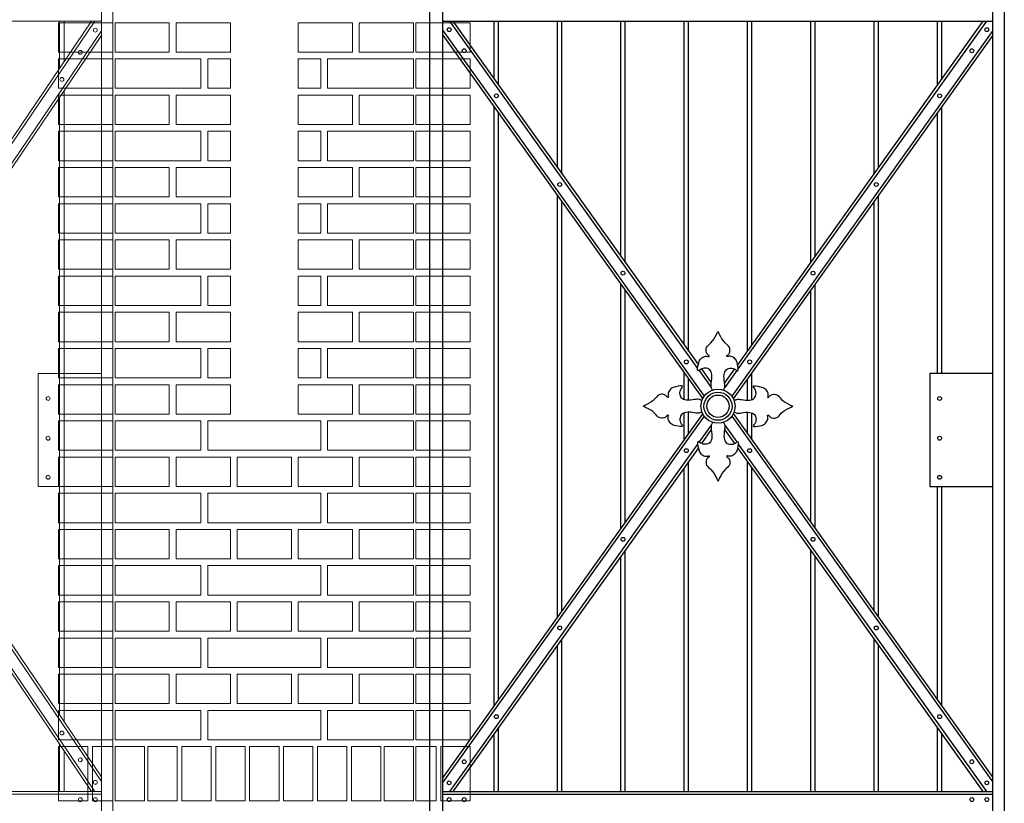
# Model space of a CAD drawing. Header units: millimetres. Extents: x 6567289036 to 6568990308, y 5976640423 to 5977332400.
# Tile 319 of 334: x 6568955594 to 6568957771, y 5976945444 to 5976947176. Entities that reach past the tile are written whole.
import ezdxf

# ---------------------------------------------------------------- set-up
doc = ezdxf.new("R2010")
doc.units = ezdxf.units.MM
doc.layers.add('INWENTARYZACJA', color=7, linetype='Continuous', lineweight=13)

# ---------------------------------------------------------------- blocks, each defined once
blk = doc.blocks.new('A$C69A255E0')
for p, q in [((-4605.6, 0), (-4605.6, 2928.1)), ((-4580.6, 2928.1), (-4580.6, 0)), ((-5851.7, 2406.8), (-5851.7, 0)), ((-5821.7, 0), (-5821.7, 2406.8)), ((-5821.7, 2283.6), (-4605.6, 2283.6)), ((-5807, 2283.6), (-5258.6, 1515.9)), ((-5799.6, 2283.6), (-5257, 1524.1)), ((-5708.6, 2156.3), (-5708.6, 2283.6)), ((-5698.6, 2142.3), (-5698.6, 2283.6)), ((-5568.6, 1960.3), (-5568.6, 2283.6)), ((-5558.6, 1946.3), (-5558.6, 2283.6)), ((-5428.6, 1764.3), (-5428.6, 2283.6)), ((-5418.6, 1750.3), (-5418.6, 2283.6)), ((-5288.6, 1568.3), (-5288.6, 2283.6)), ((-5278.6, 1554.3), (-5278.6, 2283.6)), ((-4627.7, 2283.6), (-5170.3, 1524.1)), ((-4620.3, 2283.6), (-5168.7, 1515.9)), ((-5148.6, 1554.3), (-5148.6, 2283.6)), ((-5138.6, 1568.3), (-5138.6, 2283.6)), ((-5008.6, 1750.3), (-5008.6, 2283.6)), ((-4998.6, 1764.3), (-4998.6, 2283.6)), ((-4868.6, 1946.3), (-4868.6, 2283.6)), ((-4858.6, 1960.3), (-4858.6, 2283.6)), ((-4728.6, 2142.3), (-4728.6, 2283.6)), ((-4718.6, 2156.3), (-4718.6, 2283.6)), ((-5821.7, 2263), (-5244.1, 1454.3)), ((-5821.7, 2252.6), (-5247.5, 1448.7)), ((-4605.6, 2263), (-5183.2, 1454.3)), ((-4605.6, 2252.6), (-5179.8, 1448.7)), ((-5708.6, 770.3), (-5708.6, 2094.4)), ((-4718.6, 1504.7), (-4718.6, 2094.4)), ((-5698.6, 784.3), (-5698.6, 2080.4)), ((-4728.6, 1504.7), (-4728.6, 2080.4)), ((-5568.6, 966.3), (-5568.6, 1898.4)), ((-4858.6, 966.3), (-4858.6, 1898.4)), ((-5558.6, 980.3), (-5558.6, 1884.4)), ((-4868.6, 980.3), (-4868.6, 1884.4)), ((-5428.6, 1162.3), (-5428.6, 1702.4)), ((-4998.6, 1162.3), (-4998.6, 1702.4)), ((-5418.6, 1176.3), (-5418.6, 1688.4)), ((-5008.6, 1176.3), (-5008.6, 1688.4)), ((-5288.6, 1447.1), (-5288.6, 1506.4)), ((-5255.4, 1511.4), (-5228.6, 1473.9)), ((-5250.3, 1514.7), (-5228.4, 1484)), ((-5177, 1514.7), (-5198.9, 1484)), ((-5171.9, 1511.4), (-5198.7, 1473.9)), ((-5138.6, 1447.1), (-5138.6, 1506.4)), ((-4605.6, 1504.7), (-4745.6, 1504.7)), ((-4745.6, 1504.7), (-4745.6, 1254.7)), ((-5278.6, 1445.6), (-5278.6, 1492.4)), ((-5148.6, 1445.6), (-5148.6, 1492.4)), ((-5247.5, 1416), (-5821.7, 612)), ((-5288.6, 1358.3), (-5288.6, 1417.6)), ((-5278.6, 1372.3), (-5278.6, 1419.1)), ((-5179.8, 1416), (-4605.6, 612)), ((-5148.6, 1372.3), (-5148.6, 1419.1)), ((-5138.6, 1358.3), (-5138.6, 1417.6)), ((-5244.1, 1410.3), (-5821.7, 601.7)), ((-5183.2, 1410.3), (-4605.6, 601.7)), ((-5228.6, 1390.8), (-5255.4, 1353.3)), ((-5228.4, 1380.7), (-5250.3, 1350)), ((-5198.9, 1380.7), (-5177, 1350)), ((-5198.7, 1390.8), (-5171.9, 1353.3)), ((-5258.6, 1348.8), (-5807, 581.1)), ((-5257, 1340.6), (-5799.6, 581.1)), ((-5170.3, 1340.6), (-4627.7, 581.1)), ((-5168.7, 1348.8), (-4620.3, 581.1)), ((-5278.6, 581.1), (-5278.6, 1310.4)), ((-5148.6, 581.1), (-5148.6, 1310.4)), ((-5288.6, 581.1), (-5288.6, 1296.4)), ((-5138.6, 581.1), (-5138.6, 1296.4)), ((-4745.6, 1254.7), (-4605.6, 1254.7)), ((-4728.6, 784.3), (-4728.6, 1254.7)), ((-4718.6, 770.3), (-4718.6, 1254.7)), ((-5418.6, 581.1), (-5418.6, 1114.4)), ((-5008.6, 581.1), (-5008.6, 1114.4)), ((-5428.6, 581.1), (-5428.6, 1100.4)), ((-4998.6, 581.1), (-4998.6, 1100.4)), ((-5558.6, 581.1), (-5558.6, 918.4)), ((-4868.6, 581.1), (-4868.6, 918.4)), ((-5568.6, 581.1), (-5568.6, 904.4)), ((-4858.6, 581.1), (-4858.6, 904.4)), ((-5698.6, 581.1), (-5698.6, 722.4)), ((-4728.6, 581.1), (-4728.6, 722.4)), ((-5708.6, 581.1), (-5708.6, 708.4)), ((-4718.6, 581.1), (-4718.6, 708.4)), ((-5821.7, 581.1), (-4605.6, 581.1)), ((-5821.7, 575.1), (-4605.6, 575.1)), ((-4754.8, 581.1), (-4754.8, 581.1))]:
    blk.add_line(p, q)
for centre, radius in [((-5808.1, 2264.6), 4.25), ((-4619.2, 2264.6), 4.25), ((-5774.9, 2218), 4.25), ((-4652.4, 2218), 4.25), ((-5703.6, 2118.3), 4.25), ((-4723.6, 2118.3), 4.25), ((-5563.6, 1922.3), 4.25), ((-4863.6, 1922.3), 4.25), ((-5423.6, 1726.3), 4.25), ((-5003.6, 1726.3), 4.25), ((-5283.6, 1530.3), 4.25), ((-5143.6, 1530.3), 4.25), ((-5213.6, 1432.3), 37.6), ((-5213.6, 1432.3), 31.1), ((-5213.6, 1432.3), 24.7), ((-4723.6, 1449.4), 4.25), ((-4723.6, 1361.6), 4.25), ((-5283.6, 1334.3), 4.25), ((-5143.6, 1334.3), 4.25), ((-4723.6, 1275.3), 4.25), ((-5423.6, 1138.3), 4.25), ((-5003.6, 1138.3), 4.25), ((-5563.6, 942.3), 4.25), ((-4863.6, 942.3), 4.25), ((-5703.6, 746.3), 4.25), ((-4723.6, 746.3), 4.25), ((-5774.9, 646.6), 4.25), ((-4652.4, 646.6), 4.25), ((-5808.1, 600.1), 4.25), ((-4619.2, 600.1), 4.25), ((-5808.1, 563), 4.25), ((-5774.9, 563), 4.25), ((-4652.4, 563), 4.25), ((-4619.2, 563), 4.25)]:
    blk.add_circle(centre, radius)
for points in [[(-5225.6, 1468), (-5227, 1470), (-5229.8, 1474.9), (-5228, 1487.2), (-5225.6, 1500), (-5230.4, 1514.1), (-5242.1, 1517.3), (-5250.4, 1515.5), (-5260.9, 1506.5), (-5256.7, 1525.9), (-5254.3, 1535.5), (-5245.2, 1542.4), (-5238.9, 1543.1), (-5232.7, 1541.3), (-5233.4, 1545), (-5237.3, 1546.6), (-5240.5, 1553.1), (-5240, 1564.4), (-5225.8, 1573.4), (-5219.3, 1586.6), (-5214.8, 1595.5), (-5213.6, 1597.7)], [(-5201.7, 1468), (-5200.3, 1470), (-5197.5, 1474.9), (-5199.3, 1487.2), (-5201.6, 1500), (-5196.9, 1514.1), (-5185.2, 1517.3), (-5176.9, 1515.5), (-5166.4, 1506.5), (-5170.6, 1525.9), (-5173, 1535.5), (-5182.1, 1542.4), (-5188.4, 1543.1), (-5194.6, 1541.3), (-5193.8, 1545), (-5190, 1546.6), (-5186.8, 1553.1), (-5187.3, 1564.4), (-5201.4, 1573.4), (-5208, 1586.6), (-5212.5, 1595.5), (-5213.6, 1597.7)], [(-5249.3, 1444.3), (-5251.3, 1445.7), (-5256.2, 1448.5), (-5268.5, 1446.6), (-5281.3, 1444.3), (-5295.4, 1449.1), (-5298.6, 1460.8), (-5296.8, 1469.1), (-5287.8, 1479.6), (-5307.2, 1475.4), (-5316.9, 1473), (-5323.7, 1463.8), (-5324.4, 1457.6), (-5322.7, 1451.4), (-5326.3, 1452.1), (-5327.9, 1455.9), (-5334.4, 1459.2), (-5345.7, 1458.7), (-5354.7, 1444.5), (-5367.9, 1438), (-5376.8, 1433.5), (-5379, 1432.3)], [(-5178, 1444.3), (-5176, 1445.7), (-5171.1, 1448.5), (-5158.8, 1446.6), (-5146, 1444.3), (-5131.8, 1449.1), (-5128.7, 1460.8), (-5130.5, 1469.1), (-5139.5, 1479.6), (-5120.1, 1475.4), (-5110.4, 1473), (-5103.6, 1463.8), (-5102.9, 1457.6), (-5104.6, 1451.4), (-5101, 1452.1), (-5099.4, 1455.9), (-5092.8, 1459.2), (-5081.6, 1458.7), (-5072.6, 1444.5), (-5059.4, 1438), (-5050.5, 1433.5), (-5048.3, 1432.3)], [(-5249.3, 1420.3), (-5251.3, 1419), (-5256.2, 1416.2), (-5268.5, 1418), (-5281.3, 1420.3), (-5295.4, 1415.6), (-5298.6, 1403.9), (-5296.8, 1395.5), (-5287.8, 1385.1), (-5307.2, 1389.3), (-5316.9, 1391.7), (-5323.7, 1400.8), (-5324.4, 1407.1), (-5322.7, 1413.3), (-5326.3, 1412.5), (-5327.9, 1408.7), (-5334.4, 1405.5), (-5345.7, 1406), (-5354.7, 1420.1), (-5367.9, 1426.7), (-5376.8, 1431.2), (-5379, 1432.3)], [(-5178, 1420.3), (-5176, 1419), (-5171.1, 1416.2), (-5158.8, 1418), (-5146, 1420.3), (-5131.8, 1415.6), (-5128.7, 1403.9), (-5130.5, 1395.5), (-5139.5, 1385.1), (-5120.1, 1389.3), (-5110.4, 1391.7), (-5103.6, 1400.8), (-5102.9, 1407.1), (-5104.6, 1413.3), (-5101, 1412.5), (-5099.4, 1408.7), (-5092.8, 1405.5), (-5081.6, 1406), (-5072.6, 1420.1), (-5059.4, 1426.7), (-5050.5, 1431.2), (-5048.3, 1432.3)], [(-5225.6, 1396.7), (-5227, 1394.7), (-5229.8, 1389.8), (-5228, 1377.5), (-5225.6, 1364.7), (-5230.4, 1350.5), (-5242.1, 1347.4), (-5250.4, 1349.2), (-5260.9, 1358.1), (-5256.7, 1338.8), (-5254.3, 1329.1), (-5245.2, 1322.2), (-5238.9, 1321.5), (-5232.7, 1323.3), (-5233.4, 1319.7), (-5237.3, 1318.1), (-5240.5, 1311.5), (-5240, 1300.3), (-5225.8, 1291.3), (-5219.3, 1278.1), (-5214.8, 1269.2), (-5213.6, 1267)], [(-5201.7, 1396.7), (-5200.3, 1394.7), (-5197.5, 1389.8), (-5199.3, 1377.5), (-5201.6, 1364.7), (-5196.9, 1350.5), (-5185.2, 1347.4), (-5176.9, 1349.2), (-5166.4, 1358.1), (-5170.6, 1338.8), (-5173, 1329.1), (-5182.1, 1322.2), (-5188.4, 1321.5), (-5194.6, 1323.3), (-5193.8, 1319.7), (-5190, 1318.1), (-5186.8, 1311.5), (-5187.3, 1300.3), (-5201.4, 1291.3), (-5208, 1278.1), (-5212.5, 1269.2), (-5213.6, 1267)]]:
    blk.add_open_spline(points, degree=3, knots=[2.140561, 2.140561, 2.140561, 2.140561, 9.159169, 18.943112, 37.698128, 49.078159, 59.162795, 70.153666, 76.052862, 90.735696, 101.804765, 111.995414, 120.416118, 123.496884, 125.475162, 128.565421, 135.599047, 145.596933, 159.546026, 181.69789, 189.321702, 189.321702, 189.321702, 189.321702])
blk = doc.blocks.new('furtka')
at = {"layer": 'INWENTARYZACJA', "color": 3}
for p, q in [((6568945735.342835, 5976945081.026243), (6568945735.342835, 5976948009.146538)), ((6568945760.342835, 5976948009.146538), (6568945760.342835, 5976945081.026243)), ((6568944580.342835, 5976947364.644121), (6568945735.342835, 5976947364.644121)), ((6568945200.460848, 5976946608.416205), (6568945713.476978, 5976947364.644121)), ((6568945202.224992, 5976946600.329085), (6568945720.72733, 5976947364.644121)), ((6568945642.842837, 5976947260.523598), (6568945642.842836, 5976947364.644121)), ((6568945652.842836, 5976947275.264418), (6568945652.842836, 5976947364.644121)), ((6568945187.826549, 5976946536.015682), (6568945735.342835, 5976947343.099663)), ((6568945191.30763, 5976946530.459468), (6568945735.342834, 5976947332.412051)), ((6568945652.842836, 5976945815.923095), (6568945652.842835, 5976947210.800277)), ((6568945642.842836, 5976945830.663914), (6568945642.842835, 5976947196.059455)), ((6568945191.307629, 5976946496.263898), (6568945735.342834, 5976945694.31132)), ((6568945187.826548, 5976946490.707685), (6568945735.342834, 5976945683.623705)), ((6568945200.460848, 5976946418.307163), (6568945713.476976, 5976945662.079247)), ((6568945202.224992, 5976946426.394282), (6568945720.727328, 5976945662.079247)), ((6568945642.842836, 5976945662.079247), (6568945642.842836, 5976945766.19977)), ((6568945652.842836, 5976945662.079247), (6568945652.842836, 5976945751.458951)), ((6568944580.342835, 5976945662.079247), (6568945735.342835, 5976945662.079247)), ((6568944580.342835, 5976945656.079247), (6568945735.342835, 5976945656.079247)), ((6568945647.262138, 5976945662.079247), (6568945647.262138, 5976945662.079247)), ((6568945735.342835, 5976945662.079247), (6568945735.342835, 5976945662.079247))]:
    blk.add_line(p, q, dxfattribs=at)
for centre in [(6568945721.740427, 5976947344.566934), (6568945688.495997, 5976947295.588034), (6568945647.842836, 5976947235.661935), (6568945647.842836, 5976945791.061433), (6568945688.495997, 5976945731.915969), (6568945721.740427, 5976945682.123265), (6568945688.495997, 5976945643.98424), (6568945721.740427, 5976945643.98424)]:
    blk.add_circle(centre, 4.251894, dxfattribs=at)

msp = doc.modelspace()

# ---------------------------------------------------------------- linework, layer by layer
at = {"layer": 'INWENTARYZACJA'}
msp.add_line((6568955679.892664, 5976945449.54248), (6568955679.892664, 5976945449.54248), dxfattribs=at)
at = {"layer": 'INWENTARYZACJA', "lineweight": 5}
for points in [[(6568955679.892664, 5976947104.54248), (6568955679.892664, 5976947169.54248), (6568955799.892664, 5976947169.54248), (6568955799.892664, 5976947104.54248), (6568955679.892664, 5976947104.54248)], [(6568956589.892664, 5976947104.54248), (6568956589.892664, 5976947169.54248), (6568956469.892664, 5976947169.54248), (6568956469.892664, 5976947104.54248), (6568956589.892664, 5976947104.54248)], [(6568955679.892664, 5976947024.54248), (6568955679.892664, 5976947089.54248), (6568955799.892664, 5976947089.54248), (6568955799.892664, 5976947024.54248), (6568955679.892664, 5976947024.54248)], [(6568956589.892664, 5976947024.54248), (6568956589.892664, 5976947089.54248), (6568956469.892664, 5976947089.54248), (6568956469.892664, 5976947024.54248), (6568956589.892664, 5976947024.54248)], [(6568955679.892664, 5976946944.54248), (6568955679.892664, 5976947009.54248), (6568955799.892664, 5976947009.54248), (6568955799.892664, 5976946944.54248), (6568955679.892664, 5976946944.54248)], [(6568956589.892664, 5976946944.54248), (6568956589.892664, 5976947009.54248), (6568956469.892664, 5976947009.54248), (6568956469.892664, 5976946944.54248), (6568956589.892664, 5976946944.54248)], [(6568955679.892664, 5976946864.54248), (6568955679.892664, 5976946929.54248), (6568955799.892664, 5976946929.54248), (6568955799.892664, 5976946864.54248), (6568955679.892664, 5976946864.54248)], [(6568956589.892664, 5976946864.54248), (6568956589.892664, 5976946929.54248), (6568956469.892664, 5976946929.54248), (6568956469.892664, 5976946864.54248), (6568956589.892664, 5976946864.54248)], [(6568955679.892664, 5976946784.54248), (6568955679.892664, 5976946849.54248), (6568955799.892664, 5976946849.54248), (6568955799.892664, 5976946784.54248), (6568955679.892664, 5976946784.54248)], [(6568956589.892664, 5976946784.54248), (6568956589.892664, 5976946849.54248), (6568956469.892664, 5976946849.54248), (6568956469.892664, 5976946784.54248), (6568956589.892664, 5976946784.54248)], [(6568955679.892664, 5976946704.54248), (6568955679.892664, 5976946769.54248), (6568955799.892664, 5976946769.54248), (6568955799.892664, 5976946704.54248), (6568955679.892664, 5976946704.54248)], [(6568956589.892664, 5976946704.54248), (6568956589.892664, 5976946769.54248), (6568956469.892664, 5976946769.54248), (6568956469.892664, 5976946704.54248), (6568956589.892664, 5976946704.54248)], [(6568955679.892664, 5976946624.54248), (6568955679.892664, 5976946689.54248), (6568955799.892664, 5976946689.54248), (6568955799.892664, 5976946624.54248), (6568955679.892664, 5976946624.54248)], [(6568956589.892664, 5976946624.54248), (6568956589.892664, 5976946689.54248), (6568956469.892664, 5976946689.54248), (6568956469.892664, 5976946624.54248), (6568956589.892664, 5976946624.54248)], [(6568955679.892664, 5976946544.54248), (6568955679.892664, 5976946609.54248), (6568955799.892664, 5976946609.54248), (6568955799.892664, 5976946544.54248), (6568955679.892664, 5976946544.54248)], [(6568956589.892664, 5976946544.54248), (6568956589.892664, 5976946609.54248), (6568956469.892664, 5976946609.54248), (6568956469.892664, 5976946544.54248), (6568956589.892664, 5976946544.54248)], [(6568955679.892664, 5976946464.54248), (6568955679.892664, 5976946529.54248), (6568955799.892664, 5976946529.54248), (6568955799.892664, 5976946464.54248), (6568955679.892664, 5976946464.54248)], [(6568956589.892664, 5976946464.54248), (6568956589.892664, 5976946529.54248), (6568956469.892664, 5976946529.54248), (6568956469.892664, 5976946464.54248), (6568956589.892664, 5976946464.54248)], [(6568955679.892664, 5976946384.54248), (6568955679.892664, 5976946449.54248), (6568955799.892664, 5976946449.54248), (6568955799.892664, 5976946384.54248), (6568955679.892664, 5976946384.54248)], [(6568956589.892664, 5976946384.54248), (6568956589.892664, 5976946449.54248), (6568956469.892664, 5976946449.54248), (6568956469.892664, 5976946384.54248), (6568956589.892664, 5976946384.54248)], [(6568955679.892664, 5976946304.54248), (6568955679.892664, 5976946369.54248), (6568955799.892664, 5976946369.54248), (6568955799.892664, 5976946304.54248), (6568955679.892664, 5976946304.54248)], [(6568956589.892664, 5976946304.54248), (6568956589.892664, 5976946369.54248), (6568956469.892664, 5976946369.54248), (6568956469.892664, 5976946304.54248), (6568956589.892664, 5976946304.54248)], [(6568955679.892664, 5976946224.54248), (6568955679.892664, 5976946289.54248), (6568955799.892664, 5976946289.54248), (6568955799.892664, 5976946224.54248), (6568955679.892664, 5976946224.54248)], [(6568956589.892664, 5976946224.54248), (6568956589.892664, 5976946289.54248), (6568956469.892664, 5976946289.54248), (6568956469.892664, 5976946224.54248), (6568956589.892664, 5976946224.54248)], [(6568955679.892664, 5976946144.54248), (6568955679.892664, 5976946209.54248), (6568955799.892664, 5976946209.54248), (6568955799.892664, 5976946144.54248), (6568955679.892664, 5976946144.54248)], [(6568956589.892664, 5976946144.54248), (6568956589.892664, 5976946209.54248), (6568956469.892664, 5976946209.54248), (6568956469.892664, 5976946144.54248), (6568956589.892664, 5976946144.54248)], [(6568955679.892664, 5976946064.54248), (6568955679.892664, 5976946129.54248), (6568955799.892664, 5976946129.54248), (6568955799.892664, 5976946064.54248), (6568955679.892664, 5976946064.54248)], [(6568956589.892664, 5976946064.54248), (6568956589.892664, 5976946129.54248), (6568956469.892664, 5976946129.54248), (6568956469.892664, 5976946064.54248), (6568956589.892664, 5976946064.54248)], [(6568955679.892664, 5976945984.54248), (6568955679.892664, 5976946049.54248), (6568955799.892664, 5976946049.54248), (6568955799.892664, 5976945984.54248), (6568955679.892664, 5976945984.54248)], [(6568956589.892664, 5976945984.54248), (6568956589.892664, 5976946049.54248), (6568956469.892664, 5976946049.54248), (6568956469.892664, 5976945984.54248), (6568956589.892664, 5976945984.54248)], [(6568955679.892664, 5976945904.54248), (6568955679.892664, 5976945969.54248), (6568955799.892664, 5976945969.54248), (6568955799.892664, 5976945904.54248), (6568955679.892664, 5976945904.54248)], [(6568956589.892664, 5976945904.54248), (6568956589.892664, 5976945969.54248), (6568956469.892664, 5976945969.54248), (6568956469.892664, 5976945904.54248), (6568956589.892664, 5976945904.54248)], [(6568955679.892664, 5976945824.54248), (6568955679.892664, 5976945889.54248), (6568955799.892664, 5976945889.54248), (6568955799.892664, 5976945824.54248), (6568955679.892664, 5976945824.54248)], [(6568956589.892664, 5976945824.54248), (6568956589.892664, 5976945889.54248), (6568956469.892664, 5976945889.54248), (6568956469.892664, 5976945824.54248), (6568956589.892664, 5976945824.54248)], [(6568955679.892664, 5976945744.54248), (6568955679.892664, 5976945809.54248), (6568955799.892664, 5976945809.54248), (6568955799.892664, 5976945744.54248), (6568955679.892664, 5976945744.54248)], [(6568956589.892664, 5976945744.54248), (6568956589.892664, 5976945809.54248), (6568956469.892664, 5976945809.54248), (6568956469.892664, 5976945744.54248), (6568956589.892664, 5976945744.54248)], [(6568955679.892664, 5976945664.54248), (6568955679.892664, 5976945729.54248), (6568955799.892664, 5976945729.54248), (6568955799.892664, 5976945664.54248), (6568955679.892664, 5976945664.54248)], [(6568956589.892664, 5976945664.54248), (6568956589.892664, 5976945729.54248), (6568956469.892664, 5976945729.54248), (6568956469.892664, 5976945664.54248), (6568956589.892664, 5976945664.54248)], [(6568955679.892664, 5976945584.54248), (6568955679.892664, 5976945649.54248), (6568955799.892664, 5976945649.54248), (6568955799.892664, 5976945584.54248), (6568955679.892664, 5976945584.54248)], [(6568956589.892664, 5976945584.54248), (6568956589.892664, 5976945649.54248), (6568956469.892664, 5976945649.54248), (6568956469.892664, 5976945584.54248), (6568956589.892664, 5976945584.54248)], [(6568955744.892664, 5976945569.54248), (6568955679.892664, 5976945569.54248), (6568955679.892664, 5976945449.54248), (6568955744.892664, 5976945449.54248), (6568955744.892664, 5976945569.54248)], [(6568955799.892664, 5976945569.54248), (6568955754.892664, 5976945569.54248), (6568955754.892664, 5976945449.54248), (6568955799.892664, 5976945449.54248), (6568955799.892664, 5976945569.54248)], [(6568956469.892664, 5976945569.54248), (6568956514.892664, 5976945569.54248), (6568956514.892664, 5976945449.54248), (6568956469.892664, 5976945449.54248), (6568956469.892664, 5976945569.54248)], [(6568956524.892664, 5976945569.54248), (6568956589.892664, 5976945569.54248), (6568956589.892664, 5976945449.54248), (6568956524.892664, 5976945449.54248), (6568956524.892664, 5976945569.54248)]]:
    msp.add_lwpolyline(points, dxfattribs=at)
at = {"layer": 'INWENTARYZACJA'}
for points in [[(6568955804.892664, 5976947104.54248), (6568955804.892664, 5976947169.54248), (6568955924.892664, 5976947169.54248), (6568955924.892664, 5976947104.54248), (6568955804.892664, 5976947104.54248)], [(6568955939.892664, 5976947104.54248), (6568955939.892664, 5976947169.54248), (6568956059.892664, 5976947169.54248), (6568956059.892664, 5976947104.54248), (6568955939.892664, 5976947104.54248)], [(6568956209.892664, 5976947104.54248), (6568956209.892664, 5976947169.54248), (6568956329.892664, 5976947169.54248), (6568956329.892664, 5976947104.54248), (6568956209.892664, 5976947104.54248)], [(6568956344.892664, 5976947104.54248), (6568956344.892664, 5976947169.54248), (6568956464.892664, 5976947169.54248), (6568956464.892664, 5976947104.54248), (6568956344.892664, 5976947104.54248)], [(6568955804.892664, 5976947024.54248), (6568955994.892664, 5976947024.54248), (6568955994.892664, 5976947089.54248), (6568955804.892664, 5976947089.54248), (6568955804.892664, 5976947024.54248)], [(6568956009.892664, 5976947024.54248), (6568956009.892664, 5976947089.54248), (6568956059.892664, 5976947089.54248), (6568956059.892664, 5976947024.54248), (6568956009.892664, 5976947024.54248)], [(6568956259.892664, 5976947024.54248), (6568956259.892664, 5976947089.54248), (6568956209.892664, 5976947089.54248), (6568956209.892664, 5976947024.54248), (6568956259.892664, 5976947024.54248)], [(6568956464.892664, 5976947024.54248), (6568956274.892664, 5976947024.54248), (6568956274.892664, 5976947089.54248), (6568956464.892664, 5976947089.54248), (6568956464.892664, 5976947024.54248)], [(6568955804.892664, 5976946944.54248), (6568955804.892664, 5976947009.54248), (6568955924.892664, 5976947009.54248), (6568955924.892664, 5976946944.54248), (6568955804.892664, 5976946944.54248)], [(6568955939.892664, 5976946944.54248), (6568955939.892664, 5976947009.54248), (6568956059.892664, 5976947009.54248), (6568956059.892664, 5976946944.54248), (6568955939.892664, 5976946944.54248)], [(6568956209.892664, 5976946944.54248), (6568956209.892664, 5976947009.54248), (6568956329.892664, 5976947009.54248), (6568956329.892664, 5976946944.54248), (6568956209.892664, 5976946944.54248)], [(6568956344.892664, 5976946944.54248), (6568956344.892664, 5976947009.54248), (6568956464.892664, 5976947009.54248), (6568956464.892664, 5976946944.54248), (6568956344.892664, 5976946944.54248)], [(6568955804.892664, 5976946864.54248), (6568955994.892664, 5976946864.54248), (6568955994.892664, 5976946929.54248), (6568955804.892664, 5976946929.54248), (6568955804.892664, 5976946864.54248)], [(6568956009.892664, 5976946864.54248), (6568956009.892664, 5976946929.54248), (6568956059.892664, 5976946929.54248), (6568956059.892664, 5976946864.54248), (6568956009.892664, 5976946864.54248)], [(6568956259.892664, 5976946864.54248), (6568956259.892664, 5976946929.54248), (6568956209.892664, 5976946929.54248), (6568956209.892664, 5976946864.54248), (6568956259.892664, 5976946864.54248)], [(6568956464.892664, 5976946864.54248), (6568956274.892664, 5976946864.54248), (6568956274.892664, 5976946929.54248), (6568956464.892664, 5976946929.54248), (6568956464.892664, 5976946864.54248)], [(6568955804.892664, 5976946784.54248), (6568955804.892664, 5976946849.54248), (6568955924.892664, 5976946849.54248), (6568955924.892664, 5976946784.54248), (6568955804.892664, 5976946784.54248)], [(6568955939.892664, 5976946784.54248), (6568955939.892664, 5976946849.54248), (6568956059.892664, 5976946849.54248), (6568956059.892664, 5976946784.54248), (6568955939.892664, 5976946784.54248)], [(6568956209.892664, 5976946784.54248), (6568956209.892664, 5976946849.54248), (6568956329.892664, 5976946849.54248), (6568956329.892664, 5976946784.54248), (6568956209.892664, 5976946784.54248)], [(6568956344.892664, 5976946784.54248), (6568956344.892664, 5976946849.54248), (6568956464.892664, 5976946849.54248), (6568956464.892664, 5976946784.54248), (6568956344.892664, 5976946784.54248)], [(6568955804.892664, 5976946704.54248), (6568955994.892664, 5976946704.54248), (6568955994.892664, 5976946769.54248), (6568955804.892664, 5976946769.54248), (6568955804.892664, 5976946704.54248)], [(6568956009.892664, 5976946704.54248), (6568956009.892664, 5976946769.54248), (6568956059.892664, 5976946769.54248), (6568956059.892664, 5976946704.54248), (6568956009.892664, 5976946704.54248)], [(6568956259.892664, 5976946704.54248), (6568956259.892664, 5976946769.54248), (6568956209.892664, 5976946769.54248), (6568956209.892664, 5976946704.54248), (6568956259.892664, 5976946704.54248)], [(6568956464.892664, 5976946704.54248), (6568956274.892664, 5976946704.54248), (6568956274.892664, 5976946769.54248), (6568956464.892664, 5976946769.54248), (6568956464.892664, 5976946704.54248)], [(6568955804.892664, 5976946624.54248), (6568955804.892664, 5976946689.54248), (6568955924.892664, 5976946689.54248), (6568955924.892664, 5976946624.54248), (6568955804.892664, 5976946624.54248)], [(6568955939.892664, 5976946624.54248), (6568955939.892664, 5976946689.54248), (6568956059.892664, 5976946689.54248), (6568956059.892664, 5976946624.54248), (6568955939.892664, 5976946624.54248)], [(6568956209.892664, 5976946624.54248), (6568956209.892664, 5976946689.54248), (6568956329.892664, 5976946689.54248), (6568956329.892664, 5976946624.54248), (6568956209.892664, 5976946624.54248)], [(6568956344.892664, 5976946624.54248), (6568956344.892664, 5976946689.54248), (6568956464.892664, 5976946689.54248), (6568956464.892664, 5976946624.54248), (6568956344.892664, 5976946624.54248)], [(6568955804.892664, 5976946544.54248), (6568955994.892664, 5976946544.54248), (6568955994.892664, 5976946609.54248), (6568955804.892664, 5976946609.54248), (6568955804.892664, 5976946544.54248)], [(6568956009.892664, 5976946544.54248), (6568956009.892664, 5976946609.54248), (6568956059.892664, 5976946609.54248), (6568956059.892664, 5976946544.54248), (6568956009.892664, 5976946544.54248)], [(6568956259.892664, 5976946544.54248), (6568956259.892664, 5976946609.54248), (6568956209.892664, 5976946609.54248), (6568956209.892664, 5976946544.54248), (6568956259.892664, 5976946544.54248)], [(6568956464.892664, 5976946544.54248), (6568956274.892664, 5976946544.54248), (6568956274.892664, 5976946609.54248), (6568956464.892664, 5976946609.54248), (6568956464.892664, 5976946544.54248)], [(6568955804.892664, 5976946464.54248), (6568955804.892664, 5976946529.54248), (6568955924.892664, 5976946529.54248), (6568955924.892664, 5976946464.54248), (6568955804.892664, 5976946464.54248)], [(6568955939.892664, 5976946464.54248), (6568955939.892664, 5976946529.54248), (6568956059.892664, 5976946529.54248), (6568956059.892664, 5976946464.54248), (6568955939.892664, 5976946464.54248)], [(6568956209.892664, 5976946464.54248), (6568956209.892664, 5976946529.54248), (6568956329.892664, 5976946529.54248), (6568956329.892664, 5976946464.54248), (6568956209.892664, 5976946464.54248)], [(6568956344.892664, 5976946464.54248), (6568956344.892664, 5976946529.54248), (6568956464.892664, 5976946529.54248), (6568956464.892664, 5976946464.54248), (6568956344.892664, 5976946464.54248)], [(6568955804.892664, 5976946384.54248), (6568955994.892664, 5976946384.54248), (6568955994.892664, 5976946449.54248), (6568955804.892664, 5976946449.54248), (6568955804.892664, 5976946384.54248)], [(6568956009.892664, 5976946384.54248), (6568956009.892664, 5976946449.54248), (6568956059.892664, 5976946449.54248), (6568956059.892664, 5976946384.54248), (6568956009.892664, 5976946384.54248)], [(6568956259.892664, 5976946384.54248), (6568956259.892664, 5976946449.54248), (6568956209.892664, 5976946449.54248), (6568956209.892664, 5976946384.54248), (6568956259.892664, 5976946384.54248)], [(6568956464.892664, 5976946384.54248), (6568956274.892664, 5976946384.54248), (6568956274.892664, 5976946449.54248), (6568956464.892664, 5976946449.54248), (6568956464.892664, 5976946384.54248)], [(6568955804.892664, 5976946304.54248), (6568955804.892664, 5976946369.54248), (6568955924.892664, 5976946369.54248), (6568955924.892664, 5976946304.54248), (6568955804.892664, 5976946304.54248)], [(6568955939.892664, 5976946304.54248), (6568955939.892664, 5976946369.54248), (6568956059.892664, 5976946369.54248), (6568956059.892664, 5976946304.54248), (6568955939.892664, 5976946304.54248)], [(6568956209.892664, 5976946304.54248), (6568956209.892664, 5976946369.54248), (6568956329.892664, 5976946369.54248), (6568956329.892664, 5976946304.54248), (6568956209.892664, 5976946304.54248)], [(6568956344.892664, 5976946304.54248), (6568956344.892664, 5976946369.54248), (6568956464.892664, 5976946369.54248), (6568956464.892664, 5976946304.54248), (6568956344.892664, 5976946304.54248)], [(6568955804.892664, 5976946224.54248), (6568955994.892664, 5976946224.54248), (6568955994.892664, 5976946289.54248), (6568955804.892664, 5976946289.54248), (6568955804.892664, 5976946224.54248)], [(6568956009.892664, 5976946224.54248), (6568956259.892664, 5976946224.54248), (6568956259.892664, 5976946289.54248), (6568956009.892664, 5976946289.54248), (6568956009.892664, 5976946224.54248)], [(6568956464.892664, 5976946224.54248), (6568956274.892664, 5976946224.54248), (6568956274.892664, 5976946289.54248), (6568956464.892664, 5976946289.54248), (6568956464.892664, 5976946224.54248)], [(6568955804.892664, 5976946144.54248), (6568955804.892664, 5976946209.54248), (6568955924.892664, 5976946209.54248), (6568955924.892664, 5976946144.54248), (6568955804.892664, 5976946144.54248)], [(6568955939.892664, 5976946144.54248), (6568955939.892664, 5976946209.54248), (6568956059.892664, 5976946209.54248), (6568956059.892664, 5976946144.54248), (6568955939.892664, 5976946144.54248)], [(6568956074.892664, 5976946144.54248), (6568956074.892664, 5976946209.54248), (6568956194.892664, 5976946209.54248), (6568956194.892664, 5976946144.54248), (6568956074.892664, 5976946144.54248)], [(6568956209.892664, 5976946144.54248), (6568956209.892664, 5976946209.54248), (6568956329.892664, 5976946209.54248), (6568956329.892664, 5976946144.54248), (6568956209.892664, 5976946144.54248)], [(6568956344.892664, 5976946144.54248), (6568956344.892664, 5976946209.54248), (6568956464.892664, 5976946209.54248), (6568956464.892664, 5976946144.54248), (6568956344.892664, 5976946144.54248)], [(6568955804.892664, 5976946064.54248), (6568955994.892664, 5976946064.54248), (6568955994.892664, 5976946129.54248), (6568955804.892664, 5976946129.54248), (6568955804.892664, 5976946064.54248)], [(6568956009.892664, 5976946064.54248), (6568956259.892664, 5976946064.54248), (6568956259.892664, 5976946129.54248), (6568956009.892664, 5976946129.54248), (6568956009.892664, 5976946064.54248)], [(6568956464.892664, 5976946064.54248), (6568956274.892664, 5976946064.54248), (6568956274.892664, 5976946129.54248), (6568956464.892664, 5976946129.54248), (6568956464.892664, 5976946064.54248)], [(6568955804.892664, 5976945984.54248), (6568955804.892664, 5976946049.54248), (6568955924.892664, 5976946049.54248), (6568955924.892664, 5976945984.54248), (6568955804.892664, 5976945984.54248)], [(6568955939.892664, 5976945984.54248), (6568955939.892664, 5976946049.54248), (6568956059.892664, 5976946049.54248), (6568956059.892664, 5976945984.54248), (6568955939.892664, 5976945984.54248)], [(6568956074.892664, 5976945984.54248), (6568956074.892664, 5976946049.54248), (6568956194.892664, 5976946049.54248), (6568956194.892664, 5976945984.54248), (6568956074.892664, 5976945984.54248)], [(6568956209.892664, 5976945984.54248), (6568956209.892664, 5976946049.54248), (6568956329.892664, 5976946049.54248), (6568956329.892664, 5976945984.54248), (6568956209.892664, 5976945984.54248)], [(6568956344.892664, 5976945984.54248), (6568956344.892664, 5976946049.54248), (6568956464.892664, 5976946049.54248), (6568956464.892664, 5976945984.54248), (6568956344.892664, 5976945984.54248)], [(6568955804.892664, 5976945904.54248), (6568955994.892664, 5976945904.54248), (6568955994.892664, 5976945969.54248), (6568955804.892664, 5976945969.54248), (6568955804.892664, 5976945904.54248)], [(6568956009.892664, 5976945904.54248), (6568956259.892664, 5976945904.54248), (6568956259.892664, 5976945969.54248), (6568956009.892664, 5976945969.54248), (6568956009.892664, 5976945904.54248)], [(6568956464.892664, 5976945904.54248), (6568956274.892664, 5976945904.54248), (6568956274.892664, 5976945969.54248), (6568956464.892664, 5976945969.54248), (6568956464.892664, 5976945904.54248)], [(6568955804.892664, 5976945824.54248), (6568955804.892664, 5976945889.54248), (6568955924.892664, 5976945889.54248), (6568955924.892664, 5976945824.54248), (6568955804.892664, 5976945824.54248)], [(6568955939.892664, 5976945824.54248), (6568955939.892664, 5976945889.54248), (6568956059.892664, 5976945889.54248), (6568956059.892664, 5976945824.54248), (6568955939.892664, 5976945824.54248)], [(6568956074.892664, 5976945824.54248), (6568956074.892664, 5976945889.54248), (6568956194.892664, 5976945889.54248), (6568956194.892664, 5976945824.54248), (6568956074.892664, 5976945824.54248)], [(6568956209.892664, 5976945824.54248), (6568956209.892664, 5976945889.54248), (6568956329.892664, 5976945889.54248), (6568956329.892664, 5976945824.54248), (6568956209.892664, 5976945824.54248)], [(6568956344.892664, 5976945824.54248), (6568956344.892664, 5976945889.54248), (6568956464.892664, 5976945889.54248), (6568956464.892664, 5976945824.54248), (6568956344.892664, 5976945824.54248)], [(6568955804.892664, 5976945744.54248), (6568955994.892664, 5976945744.54248), (6568955994.892664, 5976945809.54248), (6568955804.892664, 5976945809.54248), (6568955804.892664, 5976945744.54248)], [(6568956009.892664, 5976945744.54248), (6568956259.892664, 5976945744.54248), (6568956259.892664, 5976945809.54248), (6568956009.892664, 5976945809.54248), (6568956009.892664, 5976945744.54248)], [(6568956464.892664, 5976945744.54248), (6568956274.892664, 5976945744.54248), (6568956274.892664, 5976945809.54248), (6568956464.892664, 5976945809.54248), (6568956464.892664, 5976945744.54248)], [(6568955804.892664, 5976945664.54248), (6568955804.892664, 5976945729.54248), (6568955924.892664, 5976945729.54248), (6568955924.892664, 5976945664.54248), (6568955804.892664, 5976945664.54248)], [(6568955939.892664, 5976945664.54248), (6568955939.892664, 5976945729.54248), (6568956059.892664, 5976945729.54248), (6568956059.892664, 5976945664.54248), (6568955939.892664, 5976945664.54248)], [(6568956074.892664, 5976945664.54248), (6568956074.892664, 5976945729.54248), (6568956194.892664, 5976945729.54248), (6568956194.892664, 5976945664.54248), (6568956074.892664, 5976945664.54248)], [(6568956209.892664, 5976945664.54248), (6568956209.892664, 5976945729.54248), (6568956329.892664, 5976945729.54248), (6568956329.892664, 5976945664.54248), (6568956209.892664, 5976945664.54248)], [(6568956344.892664, 5976945664.54248), (6568956344.892664, 5976945729.54248), (6568956464.892664, 5976945729.54248), (6568956464.892664, 5976945664.54248), (6568956344.892664, 5976945664.54248)], [(6568955804.892664, 5976945584.54248), (6568955994.892664, 5976945584.54248), (6568955994.892664, 5976945649.54248), (6568955804.892664, 5976945649.54248), (6568955804.892664, 5976945584.54248)], [(6568956009.892664, 5976945584.54248), (6568956259.892664, 5976945584.54248), (6568956259.892664, 5976945649.54248), (6568956009.892664, 5976945649.54248), (6568956009.892664, 5976945584.54248)], [(6568956464.892664, 5976945584.54248), (6568956274.892664, 5976945584.54248), (6568956274.892664, 5976945649.54248), (6568956464.892664, 5976945649.54248), (6568956464.892664, 5976945584.54248)], [(6568955804.892664, 5976945569.54248), (6568955869.892664, 5976945569.54248), (6568955869.892664, 5976945449.54248), (6568955804.892664, 5976945449.54248), (6568955804.892664, 5976945569.54248)], [(6568955877.392664, 5976945569.54248), (6568955942.392664, 5976945569.54248), (6568955942.392664, 5976945449.54248), (6568955877.392664, 5976945449.54248), (6568955877.392664, 5976945569.54248)], [(6568955952.392664, 5976945569.54248), (6568956017.392664, 5976945569.54248), (6568956017.392664, 5976945449.54248), (6568955952.392664, 5976945449.54248), (6568955952.392664, 5976945569.54248)], [(6568956027.392664, 5976945569.54248), (6568956092.392664, 5976945569.54248), (6568956092.392664, 5976945449.54248), (6568956027.392664, 5976945449.54248), (6568956027.392664, 5976945569.54248)], [(6568956102.392664, 5976945569.54248), (6568956167.392664, 5976945569.54248), (6568956167.392664, 5976945449.54248), (6568956102.392664, 5976945449.54248), (6568956102.392664, 5976945569.54248)], [(6568956177.392664, 5976945569.54248), (6568956242.392664, 5976945569.54248), (6568956242.392664, 5976945449.54248), (6568956177.392664, 5976945449.54248), (6568956177.392664, 5976945569.54248)], [(6568956252.392664, 5976945569.54248), (6568956317.392664, 5976945569.54248), (6568956317.392664, 5976945449.54248), (6568956252.392664, 5976945449.54248), (6568956252.392664, 5976945569.54248)], [(6568956327.392664, 5976945569.54248), (6568956392.392664, 5976945569.54248), (6568956392.392664, 5976945449.54248), (6568956327.392664, 5976945449.54248), (6568956327.392664, 5976945569.54248)], [(6568956399.892664, 5976945569.54248), (6568956464.892664, 5976945569.54248), (6568956464.892664, 5976945449.54248), (6568956399.892664, 5976945449.54248), (6568956399.892664, 5976945569.54248)]]:
    msp.add_lwpolyline(points, dxfattribs=at)
at = {"layer": 'INWENTARYZACJA', "color": 3}
msp.add_lwpolyline([(6568955634.892664, 5976946394.201073), (6568955774.892664, 5976946394.201073), (6568955774.892664, 5976946144.201073), (6568955634.892664, 5976946144.201073)], close=True, dxfattribs=at)
for centre in [(6568955656.826882, 5976946338.898025), (6568955656.826882, 5976946251.1131), (6568955656.826882, 5976946164.839851)]:
    msp.add_circle(centre, 4.251894, dxfattribs=at)

# ---------------------------------------------------------------- block references
at = {"color": 3, "lineweight": 30}
msp.add_blockref('A$C69A255E0', (6568962351.60146, 5976944889.54248), dxfattribs=at)
at = {"layer": 'INWENTARYZACJA'}
msp.add_blockref('furtka', (10039.549829, -191.483764), dxfattribs=at)

doc.saveas('drawing.dxf')
